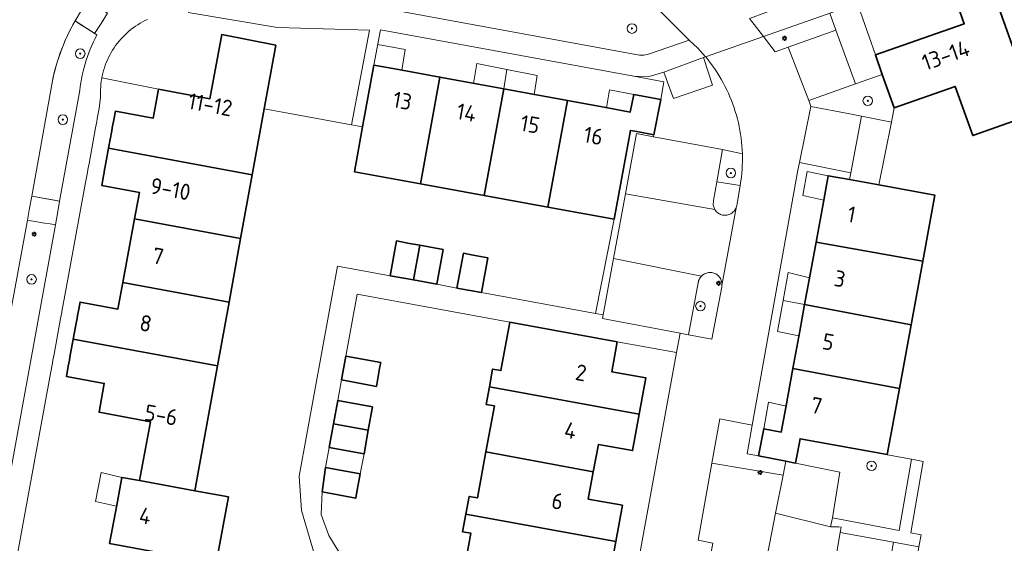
# Model space of a CAD drawing. Header units: metres. Extents: x 152610 to 160096, y 456114 to 462495.
# Tile 482 of 656: x 158033 to 158115, y 460292 to 460335. Entities that reach past the tile are written whole.
import ezdxf
from ezdxf.enums import TextEntityAlignment as Align

# ---------------------------------------------------------------- set-up
doc = ezdxf.new("R2010")
doc.units = ezdxf.units.M
doc.header["$LTSCALE"] = 0.5
doc.layers.get('0').update_dxf_attribs({"linetype": 'CONTINUOUS'})
for name, color, linetype, lineweight in [('B-PV-GR-BEPLANTING_CULTUUR_BODEMBEDEKKER-GV', 251, 'CONTINUOUS', 18), ('B-PV-GR-BEPLANTING_CULTUUR_HEESTERS-GV', 251, 'CONTINUOUS', 18), ('B-PV-GR-BEPLANTING_CULTUUR_VASTE PLANTENVAK-GV', 251, 'CONTINUOUS', 18), ('B-PV-GR-BOOM-S', 251, 'CONTINUOUS', 25), ('B-PV-IE-MEUBILAIR-S', 251, 'CONTINUOUS', 25), ('B-PV-IE-TERREINAFSCHEIDING_KUNSTMATIG_MUUR-G', 251, 'IE-TERREINAFSCHEIDING_KUNSTMATIG-SO', 18), ('B-PV-OG-BEBOUWING-GV', 6, 'CONTINUOUS', 35), ('B-PV-OG-BEBOUWING-T18', 1, 'CONTINUOUS', 18), ('B-PV-OG-BEBOUWING_OVERBOUWING-GV', 251, 'CONTINUOUS', 18), ('B-PV-OG-TERREIN_BEGROEID-GV', 251, 'CONTINUOUS', 18), ('B-PV-VH-ONVERHARD_ZAND-GV', 251, 'CONTINUOUS', 18), ('B-PV-VH-OPENVERHARDING_BETONSTRAATSTEEN-GV', 251, 'CONTINUOUS', 18), ('B-PV-VH-OPENVERHARDING_TEGEL-GV', 251, 'CONTINUOUS', 18)]:
    doc.layers.add(name, color=color, linetype=linetype, lineweight=lineweight)
doc.styles.add('NLCS-ISO', font='NLCS-ISO.ttf')
doc.styles.add('NLCS-ISO-M750-T18', font='NLCS-ISO.ttf', dxfattribs={"height": 1.35})
doc.linetypes.add('IE-TERREINAFSCHEIDING_KUNSTMATIG-SO', pattern='A,4,[82,NLCS.SHX,S=0.75,R=90,X=0,Y=0],4,-2', length=10)

# ---------------------------------------------------------------- blocks, each defined once
blk = doc.blocks.new('SIE-MEUBILAIR_PAAL_LICHTMAST-SO')
for points in [[(-0.62, 0), (-1, 0)], [(-0.71, 0.71), (-0.44, 0.44)], [(0, 1), (0, 0.62)], [(0.44, 0.44), (0.71, 0.71)], [(1, 0), (0.62, 0)], [(-0.71, -0.71), (-0.44, -0.44)], [(0, -0.62), (0, -1)], [(0.44, -0.44), (0.71, -0.71)]]:
    blk.add_lwpolyline(points)
blk.add_circle((0, 0), 0.5)
blk = doc.blocks.new('SGR-BOOM_GBKN-SO')
at = {"linetype": 'ByBlock', "lineweight": 18}
h = blk.add_hatch(color=0, dxfattribs=at)
h.dxf.hatch_style = 1
edge = h.paths.add_edge_path()
edge.add_arc((0, 0), 0.25, 0, 360)
at = {"color": 0, "linetype": 'ByBlock', "lineweight": 18}
for radius in [2, 0.25]:
    blk.add_circle((0, 0), radius, dxfattribs=at)
at = {"color": 0, "linetype": 'ByBlock', "lineweight": 18, "style": 'NLCS-ISO'}
blk.add_attdef('SOORT', (2.5, 0), '', height=1.5, dxfattribs=at)

msp = doc.modelspace()

# ---------------------------------------------------------------- linework, layer by layer
at = {"layer": 'B-PV-GR-BEPLANTING_CULTUUR_BODEMBEDEKKER-GV', "flags": 128}
for points in [[(158043.451, 460335.37), (158043.242, 460335.269), (158043.036, 460335.162), (158042.835, 460335.048), (158042.637, 460334.927), (158042.444, 460334.798), (158042.255, 460334.664), (158042.071, 460334.523), (158041.892, 460334.375), (158041.719, 460334.222), (158041.55, 460334.063), (158041.387, 460333.898), (158041.231, 460333.727), (158041.08, 460333.551), (158040.935, 460333.37), (158040.796, 460333.185), (158040.664, 460332.994), (158040.539, 460332.799), (158040.42, 460332.6), (158040.308, 460332.397), (158040.204, 460332.19), (158040.107, 460331.979), (158040.017, 460331.766), (158039.934, 460331.549), (158039.859, 460331.33), (158039.791, 460331.108), (158039.732, 460330.884), (158039.68, 460330.658), (158039.648, 460330.498), (158044.36, 460329.54), (158048.65, 460328.75), (158049.637, 460334.097), (158054.15, 460333.22), (158053.19, 460327.92), (158055.325, 460327.525), (158060.476, 460326.57), (158061.96, 460334.48), (158054.3, 460334.68), (158046.839, 460335.955)], [(158030.83, 460291.22), (158035.79, 460318.22), (158035.321, 460318.302), (158034.848, 460318.384), (158034.375, 460318.466), (158033.902, 460318.548), (158033.43, 460318.63), (158030.27, 460301.54)]]:
    msp.add_lwpolyline(points, dxfattribs=at)
for points in [[(158037.814, 460334.979), (158037.415, 460335.237), (158037.235, 460334.916), (158037.063, 460334.591), (158036.897, 460334.262), (158036.738, 460333.929), (158036.587, 460333.594), (158036.443, 460333.255), (158036.307, 460332.913), (158036.178, 460332.568), (158036.056, 460332.22), (158035.942, 460331.87), (158035.836, 460331.518), (158035.737, 460331.163), (158035.646, 460330.806), (158035.563, 460330.448), (158035.517, 460330.23), (158033.802, 460320.62), (158034.273, 460320.536), (158034.746, 460320.452), (158035.219, 460320.368), (158035.692, 460320.284), (158036.11, 460320.21), (158037.78, 460329.31), (158037.794, 460329.438), (158037.835, 460329.76), (158037.884, 460330.081), (158037.941, 460330.401), (158038.006, 460330.719), (158038.079, 460331.036), (158038.159, 460331.351), (158038.248, 460331.663), (158038.344, 460331.974), (158038.447, 460332.282), (158038.558, 460332.587), (158038.677, 460332.89), (158038.802, 460333.189), (158038.936, 460333.486), (158039.076, 460333.779), (158039.224, 460334.068), (158039.023, 460334.198), (158038.619, 460334.459), (158038.216, 460334.719)], [(158090.002, 460332.24), (158089.99, 460332.254), (158089.811, 460332.187), (158090.58, 460329.89), (158087.32, 460328.78), (158086.5, 460330.96), (158085.284, 460330.616), (158084.021, 460330.619), (158086.51, 460330.16), (158086.25, 460328.68), (158085.68, 460325.75), (158085.648, 460325.586), (158091.4, 460324.51), (158093.061, 460324.168), (158093.047, 460324.489), (158093.025, 460324.814), (158092.995, 460325.138), (158092.957, 460325.462), (158092.911, 460325.784), (158092.858, 460326.106), (158092.796, 460326.426), (158092.727, 460326.744), (158092.65, 460327.061), (158092.565, 460327.375), (158092.472, 460327.687), (158092.372, 460327.997), (158092.264, 460328.305), (158092.148, 460328.609), (158092.025, 460328.911), (158091.895, 460329.21), (158091.758, 460329.505), (158091.613, 460329.797), (158091.461, 460330.085), (158091.302, 460330.37), (158091.136, 460330.65), (158090.964, 460330.927), (158090.784, 460331.198), (158090.598, 460331.466), (158090.406, 460331.729), (158090.207, 460331.987)], [(158105.72, 460327.98), (158104.733, 460330.778), (158102.49, 460329.98), (158098.61, 460328.6), (158098.77, 460328.11), (158102.02, 460327.48), (158103, 460327.3), (158105.489, 460326.809)], [(158090.422, 460314.256), (158090.333, 460314.257), (158090.244, 460314.25), (158090.156, 460314.235), (158090.069, 460314.212), (158089.985, 460314.182), (158089.904, 460314.144), (158089.827, 460314.1), (158089.754, 460314.048), (158089.686, 460313.99), (158089.643, 460313.948), (158089.631, 460313.935), (158089.619, 460313.922), (158089.608, 460313.909), (158089.597, 460313.896), (158089.585, 460313.882), (158089.575, 460313.868), (158089.564, 460313.854), (158089.554, 460313.84), (158089.544, 460313.825), (158089.534, 460313.811), (158089.524, 460313.796), (158089.515, 460313.781), (158089.506, 460313.766), (158089.497, 460313.751), (158089.489, 460313.736), (158089.481, 460313.72), (158089.473, 460313.705), (158089.465, 460313.689), (158089.457, 460313.673), (158089.45, 460313.657), (158089.444, 460313.641), (158089.437, 460313.624), (158089.431, 460313.608), (158089.425, 460313.591), (158089.419, 460313.575), (158089.414, 460313.558), (158089.409, 460313.541), (158089.404, 460313.525), (158089.399, 460313.508), (158089.395, 460313.49), (158089.391, 460313.473), (158089.387, 460313.456), (158089.384, 460313.439), (158089.381, 460313.422), (158089.378, 460313.404), (158089.376, 460313.387), (158088.58, 460309.07), (158090.516, 460308.692), (158091.346, 460313.073), (158091.358, 460313.149), (158091.36, 460313.161), (158091.363, 460313.251), (158091.36, 460313.34), (158091.349, 460313.429), (158091.33, 460313.516), (158091.303, 460313.601), (158091.269, 460313.683), (158091.227, 460313.763), (158091.179, 460313.838), (158091.124, 460313.908), (158091.063, 460313.973), (158090.996, 460314.033), (158090.924, 460314.086), (158090.848, 460314.133), (158090.768, 460314.172), (158090.685, 460314.205), (158090.599, 460314.229), (158090.511, 460314.246)]]:
    msp.add_lwpolyline(points, close=True, dxfattribs=at)
at = {"layer": 'B-PV-GR-BEPLANTING_CULTUUR_HEESTERS-GV', "flags": 128}
for points in [[(158103.1, 460335.41), (158102.65, 460336.68), (158100.37, 460335.881), (158100.86, 460334.46), (158102.49, 460329.98), (158104.733, 460330.778), (158104.16, 460332.4)], [(158090.58, 460329.89), (158089.811, 460332.187), (158086.5, 460330.96), (158087.32, 460328.78)], [(158084.269, 460326.009), (158083.72, 460326.11), (158082.36, 460318.7), (158080.817, 460310.839), (158081.457, 460310.72), (158082.321, 460315.417), (158083.313, 460320.811), (158084.24, 460325.85), (158085.648, 460325.586), (158085.68, 460325.75)], [(158105.151, 460299.062), (158097.874, 460300.385), (158097.48, 460298.364), (158101.19, 460297.61), (158100.57, 460293.78), (158106.13, 460292.73), (158107.167, 460298.682), (158105.16, 460299.06)], [(158107.789, 460291.367), (158105.67, 460291.77), (158104.081, 460282.928), (158104.211, 460282.904), (158106.18, 460282.544), (158107.52, 460289.96)]]:
    msp.add_lwpolyline(points, close=True, dxfattribs=at)
at = {"layer": 'B-PV-GR-BEPLANTING_CULTUUR_VASTE PLANTENVAK-GV', "flags": 128}
for points in [[(158105.489, 460326.809), (158103, 460327.3), (158102.1, 460322.58), (158102, 460322.006), (158104.453, 460321.559)], [(158093.061, 460324.168), (158091.4, 460324.51), (158090.923, 460321.826), (158092.869, 460321.499), (158092.935, 460321.889), (158092.977, 460322.212), (158093.011, 460322.536), (158093.037, 460322.861), (158093.055, 460323.186), (158093.065, 460323.512), (158093.067, 460323.838), (158093.061, 460324.163)]]:
    msp.add_lwpolyline(points, close=True, dxfattribs=at)
at = {"layer": 'B-PV-IE-TERREINAFSCHEIDING_KUNSTMATIG_MUUR-G', "flags": 128}
for points in [[(158061.91, 460336.32), (158061.001, 460339.117), (158077.33, 460344.84), (158087.12, 460335.14)], [(158036.11, 460320.21), (158033.802, 460320.62), (158035.517, 460330.23), (158035.67, 460330.925), (158035.928, 460331.796), (158036.21, 460332.649), (158036.565, 460333.547), (158037.008, 460334.49), (158037.415, 460335.237), (158039.224, 460334.068)], [(158035.79, 460318.22), (158035.321, 460318.302), (158034.848, 460318.384), (158034.375, 460318.466), (158033.902, 460318.548), (158033.43, 460318.63), (158030.27, 460301.54), (158029.636, 460298.069), (158029.591, 460297.822), (158029.522, 460297.485), (158029.445, 460297.15), (158029.361, 460296.817), (158029.269, 460296.486), (158029.169, 460296.157), (158029.062, 460295.831), (158028.947, 460295.507), (158028.824, 460295.186), (158028.694, 460294.868), (158028.557, 460294.553), (158028.413, 460294.241), (158028.261, 460293.933), (158028.102, 460293.628), (158027.936, 460293.327), (158027.763, 460293.03), (158027.583, 460292.737), (158027.396, 460292.449), (158027.203, 460292.165), (158027.003, 460291.885), (158026.797, 460291.61), (158026.585, 460291.34), (158026.366, 460291.075), (158026.141, 460290.815), (158025.91, 460290.561), (158025.673, 460290.312), (158025.431, 460290.069), (158025.183, 460289.831), (158024.929, 460289.599), (158024.67, 460289.373)]]:
    msp.add_lwpolyline(points, dxfattribs=at)
at = {"layer": 'B-PV-OG-BEBOUWING-GV', "flags": 128}
for points in [[(158117.51, 460337.11), (158116.44, 460340.12), (158115.603, 460339.827), (158115.358, 460339.741), (158115.113, 460339.655), (158114.868, 460339.57), (158113.473, 460339.081), (158117.597, 460327.553), (158122.65, 460329.33), (158119.63, 460337.86)], [(158117.597, 460327.553), (158113.473, 460339.081), (158113.47, 460339.08), (158112.04, 460338.574), (158111.795, 460338.488), (158111.55, 460338.401), (158111.305, 460338.315), (158110.5, 460338.03), (158111.57, 460335.01), (158104.16, 460332.4), (158104.733, 460330.778), (158105.72, 460327.98), (158110.81, 460329.78), (158112.27, 460325.67), (158117.56, 460327.54)], [(158054.15, 460333.22), (158049.637, 460334.097), (158048.65, 460328.75), (158044.36, 460329.54), (158044.084, 460328.029), (158043.92, 460327.12), (158040.77, 460327.7), (158040.613, 460326.848), (158040.566, 460326.592), (158040.518, 460326.336), (158040.471, 460326.081), (158040.202, 460324.618), (158052.19, 460322.41), (158053.19, 460327.92)], [(158062.49, 460331.532), (158062.34, 460331.56), (158061.39, 460326.4), (158060.71, 460322.66), (158066.22, 460321.66), (158067.84, 460330.55), (158064.385, 460331.184)], [(158071.04, 460329.961), (158067.84, 460330.55), (158066.22, 460321.66), (158071.529, 460320.68), (158073.159, 460329.57)], [(158075.292, 460329.181), (158073.159, 460329.57), (158071.529, 460320.68), (158076.84, 460319.71), (158078.47, 460328.6)], [(158086.25, 460328.68), (158084, 460329.11), (158083.71, 460327.64), (158081.679, 460328.012), (158078.47, 460328.6), (158076.84, 460319.71), (158082.36, 460318.7), (158083.72, 460326.11), (158084.269, 460326.009), (158085.68, 460325.75)], [(158052.19, 460322.41), (158040.202, 460324.618), (158039.921, 460323.096), (158039.874, 460322.841), (158039.827, 460322.585), (158039.779, 460322.33), (158039.63, 460321.52), (158042.78, 460320.94), (158042.37, 460318.73), (158051.22, 460317.09)], [(158102, 460322.006), (158100.22, 460322.33), (158099.846, 460320.285), (158099.206, 460316.786), (158108.1, 460315.19), (158109.11, 460320.71), (158104.453, 460321.559)], [(158051.22, 460317.09), (158042.37, 460318.73), (158041.39, 460313.419), (158050.25, 460311.78)], [(158065.314, 460316.686), (158064.21, 460316.891), (158063.68, 460313.99), (158065.623, 460313.631), (158066.16, 460316.53)], [(158068.11, 460316.17), (158066.16, 460316.53), (158065.623, 460313.631), (158067.58, 460313.27)], [(158108.1, 460315.19), (158099.206, 460316.786), (158098.63, 460313.635), (158098.254, 460311.581), (158107.13, 460309.88)], [(158070.618, 460315.71), (158069.792, 460315.86), (158069.25, 460312.96), (158071.307, 460312.586), (158071.834, 460315.487)], [(158050.25, 460311.78), (158041.39, 460313.419), (158040.98, 460311.21), (158037.83, 460311.79), (158037.671, 460310.928), (158037.625, 460310.672), (158037.577, 460310.416), (158037.53, 460310.161), (158037.26, 460308.69), (158049.29, 460306.47)], [(158107.13, 460309.88), (158098.254, 460311.581), (158097.851, 460309.374), (158097.28, 460306.256), (158106.16, 460304.57)], [(158082.62, 460308.47), (158073.659, 460310.112), (158072.92, 460306.08), (158072.23, 460306.2), (158071.96, 460304.73), (158084.46, 460302.43), (158085.02, 460305.46), (158082.17, 460305.98)], [(158049.29, 460306.47), (158037.26, 460308.69), (158036.987, 460307.206), (158036.94, 460306.95), (158036.893, 460306.695), (158036.846, 460306.439), (158036.69, 460305.59), (158039.84, 460305.01), (158039.41, 460302.6), (158043.69, 460301.8), (158042.79, 460296.9), (158047.39, 460296.05), (158048.28, 460300.96)], [(158062.9, 460306.75), (158060, 460307.28), (158059.64, 460305.29), (158062.54, 460304.75), (158062.837, 460306.41)], [(158106.16, 460304.57), (158097.28, 460306.256), (158096.683, 460302.991), (158096.31, 460300.95), (158094.84, 460301.22), (158094.42, 460298.95), (158096.688, 460298.515), (158097.48, 460298.364), (158097.874, 460300.385), (158105.151, 460299.062), (158105.428, 460300.536)], [(158084.46, 460302.43), (158071.96, 460304.73), (158071.69, 460303.25), (158072.38, 460303.13), (158071.67, 460299.29), (158080.63, 460297.64), (158081.05, 460299.92), (158083.9, 460299.4)], [(158062.22, 460303.04), (158059.32, 460303.58), (158058.961, 460301.63), (158061.866, 460301.095)], [(158061.866, 460301.095), (158058.961, 460301.63), (158058.6, 460299.67), (158061.51, 460299.14)], [(158080.63, 460297.64), (158071.67, 460299.29), (158070.97, 460295.46), (158070.28, 460295.58), (158070.01, 460294.11), (158082.51, 460291.81), (158083.06, 460294.84), (158080.21, 460295.36)], [(158061.19, 460297.45), (158058.29, 460297.98), (158058.02, 460295.95), (158060.83, 460295.44), (158060.893, 460295.788)], [(158042.79, 460296.9), (158041.31, 460297.17), (158040.883, 460294.858), (158040.29, 460291.65), (158049.19, 460290.02), (158050.2, 460295.53), (158047.39, 460296.05)], [(158082.51, 460291.81), (158070.01, 460294.11), (158069.73, 460292.63), (158070.42, 460292.51), (158069.68, 460288.47), (158078.642, 460286.83), (158079.1, 460289.3), (158081.95, 460288.78)]]:
    msp.add_lwpolyline(points, close=True, dxfattribs=at)
at = {"layer": 'B-PV-OG-BEBOUWING_OVERBOUWING-GV', "flags": 128}
for points in [[(158064.933, 460332.869), (158062.661, 460333.283), (158062.614, 460333.03), (158062.34, 460331.56), (158062.49, 460331.532), (158064.385, 460331.184), (158064.663, 460331.133)], [(158073.159, 460329.57), (158073.425, 460331.193), (158070.922, 460331.682), (158070.643, 460330.034), (158071.04, 460329.961)], [(158075.954, 460330.698), (158073.425, 460331.193), (158073.159, 460329.57), (158075.292, 460329.181), (158075.686, 460329.109)], [(158084, 460329.11), (158081.99, 460329.49), (158081.734, 460328.002), (158083.71, 460327.64)], [(158100.22, 460322.33), (158098.477, 460322.692), (158098.097, 460320.674), (158099.848, 460320.299)], [(158096.452, 460311.925), (158098.254, 460311.581), (158098.63, 460313.635), (158098.661, 460313.805), (158096.877, 460314.259)], [(158098.254, 460311.581), (158096.452, 460311.925), (158095.982, 460309.345), (158097.778, 460308.978), (158097.851, 460309.374)], [(158096.706, 460303.119), (158095.25, 460303.433), (158094.84, 460301.22), (158096.31, 460300.95), (158096.683, 460302.991)], [(158061.51, 460299.14), (158058.6, 460299.67), (158058.29, 460297.98), (158061.19, 460297.45)], [(158041.31, 460297.17), (158039.588, 460297.573), (158039.128, 460295.151), (158040.868, 460294.775), (158040.883, 460294.858)]]:
    msp.add_lwpolyline(points, close=True, dxfattribs=at)
at = {"layer": 'B-PV-OG-TERREIN_BEGROEID-GV', "flags": 128}
for points in [[(158087.12, 460335.14), (158077.33, 460344.84), (158061.001, 460339.117), (158061.078, 460338.878), (158061.227, 460338.421), (158061.376, 460337.964), (158061.524, 460337.507), (158061.91, 460336.32), (158063.11, 460336.3), (158084.471, 460332.388), (158084.856, 460332.388), (158085.236, 460332.454), (158088.635, 460333.639)], [(158096.459, 460297.356), (158090.522, 460298.339), (158089.38, 460291.92), (158090.61, 460291.69), (158090.24, 460289.69), (158094.79, 460288.88), (158095.833, 460294.177)]]:
    msp.add_lwpolyline(points, close=True, dxfattribs=at)
at = {"layer": 'B-PV-VH-ONVERHARD_ZAND-GV', "flags": 128}
msp.add_lwpolyline([(158093.87, 460301.53), (158091.18, 460302.04), (158090.522, 460298.339), (158096.459, 460297.356), (158096.688, 460298.515), (158094.42, 460298.95), (158093.45, 460299.14)], close=True, dxfattribs=at)
at = {"layer": 'B-PV-VH-OPENVERHARDING_BETONSTRAATSTEEN-GV', "flags": 128}
for points in [[(158077.33, 460344.84), (158087.12, 460335.14), (158088.635, 460333.639), (158089.337, 460332.971), (158089.99, 460332.254), (158094.811, 460333.941), (158093.644, 460335.45)], [(158030.27, 460301.54), (158033.43, 460318.63), (158033.615, 460319.62), (158033.802, 460320.62), (158035.517, 460330.23), (158035.563, 460330.448), (158035.646, 460330.806), (158035.737, 460331.163), (158035.836, 460331.518), (158035.942, 460331.87), (158036.056, 460332.22), (158036.178, 460332.568), (158036.307, 460332.913), (158036.443, 460333.255), (158036.587, 460333.594), (158036.738, 460333.929), (158036.897, 460334.262), (158037.063, 460334.591), (158037.235, 460334.916), (158037.415, 460335.237), (158037.951, 460336.126)], [(158090.24, 460289.69), (158090.61, 460291.69), (158089.38, 460291.92), (158090.522, 460298.339), (158091.18, 460302.04), (158093.87, 460301.53), (158097.69, 460322.78), (158097.83, 460323.44), (158098.77, 460328.11), (158098.61, 460328.6), (158096.894, 460333.06), (158095.79, 460332.67), (158094.811, 460333.941), (158089.99, 460332.254), (158090.002, 460332.24), (158090.207, 460331.987), (158090.406, 460331.729), (158090.598, 460331.466), (158090.784, 460331.198), (158090.964, 460330.927), (158091.136, 460330.65), (158091.302, 460330.37), (158091.461, 460330.085), (158091.613, 460329.797), (158091.758, 460329.505), (158091.895, 460329.21), (158092.025, 460328.911), (158092.148, 460328.609), (158092.264, 460328.305), (158092.372, 460327.997), (158092.472, 460327.687), (158092.565, 460327.375), (158092.65, 460327.061), (158092.727, 460326.744), (158092.796, 460326.426), (158092.858, 460326.106), (158092.911, 460325.784), (158092.957, 460325.462), (158092.995, 460325.138), (158093.025, 460324.814), (158093.047, 460324.489), (158093.061, 460324.168), (158093.061, 460324.163), (158093.067, 460323.838), (158093.065, 460323.512), (158093.055, 460323.186), (158093.037, 460322.861), (158093.011, 460322.536), (158092.977, 460322.212), (158092.935, 460321.889), (158092.869, 460321.499), (158092.7, 460320.49), (158092.588, 460319.855), (158092.576, 460319.791), (158091.36, 460313.161), (158091.358, 460313.149), (158091.346, 460313.073), (158090.516, 460308.692), (158088.58, 460309.07), (158087.877, 460309.201), (158087.57, 460307.57), (158083.63, 460285.929)], [(158099.564, 460282.974), (158101.22, 460292.57), (158101.29, 460293.01), (158101.11, 460293.04), (158100.41, 460293.04), (158095.833, 460294.177), (158094.79, 460288.88)]]:
    msp.add_lwpolyline(points, dxfattribs=at)
for points in [[(158038.944, 460336.699), (158038.551, 460336.973), (158037.951, 460336.126), (158037.415, 460335.237), (158037.814, 460334.979), (158038.216, 460334.719), (158038.619, 460334.459), (158039.023, 460334.198), (158039.573, 460335.037), (158040.123, 460335.876), (158039.73, 460336.151), (158039.336, 460336.425)], [(158100.37, 460335.881), (158102.65, 460336.68), (158094.811, 460333.941), (158095.79, 460332.67), (158096.894, 460333.06), (158100.86, 460334.46)], [(158102.49, 460329.98), (158100.86, 460334.46), (158096.894, 460333.06), (158098.61, 460328.6)], [(158097.83, 460323.44), (158102.1, 460322.58), (158103, 460327.3), (158102.02, 460327.48), (158098.77, 460328.11)], [(158091.4, 460324.51), (158085.648, 460325.586), (158084.24, 460325.85), (158083.313, 460320.811), (158090.765, 460319.499), (158090.626, 460319.875), (158090.647, 460320.275), (158090.923, 460321.826)], [(158092.576, 460319.791), (158092.588, 460319.855), (158092.7, 460320.49), (158092.869, 460321.499), (158090.923, 460321.826), (158090.647, 460320.275), (158090.626, 460319.875), (158090.765, 460319.499), (158090.815, 460319.426), (158090.872, 460319.357), (158090.935, 460319.293), (158091.003, 460319.236), (158091.076, 460319.185), (158091.153, 460319.14), (158091.234, 460319.103), (158091.318, 460319.073), (158091.404, 460319.051), (158091.492, 460319.036), (158091.581, 460319.03), (158091.67, 460319.032), (158091.759, 460319.041), (158091.846, 460319.058), (158091.932, 460319.084), (158092.015, 460319.116), (158092.094, 460319.156), (158092.17, 460319.203), (158092.241, 460319.257), (158092.307, 460319.317), (158092.368, 460319.382), (158092.422, 460319.453), (158092.47, 460319.528), (158092.511, 460319.607), (158092.545, 460319.69), (158092.571, 460319.775)], [(158034.273, 460320.536), (158033.802, 460320.62), (158033.615, 460319.62), (158033.43, 460318.63), (158033.902, 460318.548), (158034.375, 460318.466), (158034.848, 460318.384), (158035.321, 460318.302), (158035.79, 460318.22), (158035.945, 460319.184), (158036.11, 460320.21), (158035.692, 460320.284), (158035.219, 460320.368), (158034.746, 460320.452)], [(158090.765, 460319.499), (158083.313, 460320.811), (158082.321, 460315.417), (158089.643, 460313.948), (158089.686, 460313.99), (158089.754, 460314.048), (158089.827, 460314.1), (158089.904, 460314.144), (158089.985, 460314.182), (158090.069, 460314.212), (158090.156, 460314.235), (158090.244, 460314.25), (158090.333, 460314.257), (158090.422, 460314.256), (158090.511, 460314.246), (158090.599, 460314.229), (158090.685, 460314.205), (158090.768, 460314.172), (158090.848, 460314.133), (158090.924, 460314.086), (158090.996, 460314.033), (158091.063, 460313.973), (158091.124, 460313.908), (158091.179, 460313.838), (158091.227, 460313.763), (158091.269, 460313.683), (158091.303, 460313.601), (158091.33, 460313.516), (158091.349, 460313.429), (158091.36, 460313.34), (158091.363, 460313.251), (158091.36, 460313.161), (158092.576, 460319.791), (158092.571, 460319.775), (158092.545, 460319.69), (158092.511, 460319.607), (158092.47, 460319.528), (158092.422, 460319.453), (158092.368, 460319.382), (158092.307, 460319.317), (158092.241, 460319.257), (158092.17, 460319.203), (158092.094, 460319.156), (158092.015, 460319.116), (158091.932, 460319.084), (158091.846, 460319.058), (158091.759, 460319.041), (158091.67, 460319.032), (158091.581, 460319.03), (158091.492, 460319.036), (158091.404, 460319.051), (158091.318, 460319.073), (158091.234, 460319.103), (158091.153, 460319.14), (158091.076, 460319.185), (158091.003, 460319.236), (158090.935, 460319.293), (158090.872, 460319.357), (158090.815, 460319.426)], [(158089.643, 460313.948), (158082.321, 460315.417), (158081.457, 460310.72), (158081.4, 460310.41), (158087.877, 460309.201), (158088.58, 460309.07), (158089.376, 460313.387), (158089.378, 460313.404), (158089.381, 460313.422), (158089.384, 460313.439), (158089.387, 460313.456), (158089.391, 460313.473), (158089.395, 460313.49), (158089.399, 460313.508), (158089.404, 460313.525), (158089.409, 460313.541), (158089.414, 460313.558), (158089.419, 460313.575), (158089.425, 460313.591), (158089.431, 460313.608), (158089.437, 460313.624), (158089.444, 460313.641), (158089.45, 460313.657), (158089.457, 460313.673), (158089.465, 460313.689), (158089.473, 460313.705), (158089.481, 460313.72), (158089.489, 460313.736), (158089.497, 460313.751), (158089.506, 460313.766), (158089.515, 460313.781), (158089.524, 460313.796), (158089.534, 460313.811), (158089.544, 460313.825), (158089.554, 460313.84), (158089.564, 460313.854), (158089.575, 460313.868), (158089.585, 460313.882), (158089.597, 460313.896), (158089.608, 460313.909), (158089.619, 460313.922), (158089.631, 460313.935)], [(158097.48, 460298.364), (158096.688, 460298.515), (158096.459, 460297.356), (158095.833, 460294.177), (158100.41, 460293.04), (158100.57, 460293.78), (158101.19, 460297.61)], [(158108.153, 460298.497), (158107.167, 460298.682), (158106.13, 460292.73), (158100.57, 460293.78), (158100.41, 460293.04), (158101.11, 460293.04), (158101.29, 460293.01), (158101.22, 460292.57), (158105.67, 460291.77), (158107.789, 460291.367), (158107.98, 460292.37), (158107.1, 460292.54)], [(158105.67, 460291.77), (158101.22, 460292.57), (158099.564, 460282.974), (158103.95, 460282.2), (158104.081, 460282.928)]]:
    msp.add_lwpolyline(points, close=True, dxfattribs=at)
at = {"layer": 'B-PV-VH-OPENVERHARDING_TEGEL-GV', "flags": 128}
for points in [[(158118.89, 460344.33), (158098.4, 460337.11), (158097.46, 460339.78), (158095.42, 460339.09), (158096.38, 460336.44), (158093.644, 460335.45), (158094.811, 460333.941), (158102.65, 460336.68), (158110.06, 460339.27), (158110.88, 460339.56), (158111.125, 460339.646), (158111.369, 460339.733), (158111.614, 460339.819), (158114.431, 460340.815), (158114.675, 460340.902), (158114.92, 460340.988)], [(158046.839, 460335.955), (158054.3, 460334.68), (158061.96, 460334.48), (158060.476, 460326.57), (158061.39, 460326.4), (158062.34, 460331.56), (158062.614, 460333.03), (158062.89, 460334.51), (158084.021, 460330.619), (158085.284, 460330.616), (158086.5, 460330.96), (158089.811, 460332.187), (158089.99, 460332.254), (158089.337, 460332.971), (158088.635, 460333.639), (158085.236, 460332.454), (158084.856, 460332.388), (158084.471, 460332.388), (158063.11, 460336.3)], [(158040.123, 460335.876), (158039.573, 460335.037), (158039.023, 460334.198), (158039.224, 460334.068), (158039.076, 460333.779), (158038.936, 460333.486), (158038.802, 460333.189), (158038.677, 460332.89), (158038.558, 460332.587), (158038.447, 460332.282), (158038.344, 460331.974), (158038.248, 460331.663), (158038.159, 460331.351), (158038.079, 460331.036), (158038.006, 460330.719), (158037.941, 460330.401), (158037.884, 460330.081), (158037.835, 460329.76), (158037.794, 460329.438), (158037.78, 460329.31), (158036.11, 460320.21), (158035.945, 460319.184), (158035.79, 460318.22), (158030.83, 460291.22)], [(158032.521, 460290.321), (158035.366, 460305.833), (158035.521, 460306.68), (158035.568, 460306.936), (158035.615, 460307.191), (158035.662, 460307.447), (158036.206, 460310.413), (158036.253, 460310.669), (158036.3, 460310.925), (158036.346, 460311.181), (158036.503, 460312.034), (158038.288, 460321.767), (158038.439, 460322.592), (158038.486, 460322.848), (158038.533, 460323.103), (158038.58, 460323.358), (158039.124, 460326.324), (158039.171, 460326.58), (158039.217, 460326.835), (158039.264, 460327.091), (158039.42, 460327.94), (158039.545, 460328.869), (158039.537, 460329.046), (158039.533, 460329.278), (158039.538, 460329.51), (158039.55, 460329.741), (158039.571, 460329.972), (158039.599, 460330.202), (158039.635, 460330.431), (158039.648, 460330.498), (158039.68, 460330.658), (158039.732, 460330.884), (158039.791, 460331.108), (158039.859, 460331.33), (158039.934, 460331.549), (158040.017, 460331.766), (158040.107, 460331.979), (158040.204, 460332.19), (158040.308, 460332.397), (158040.42, 460332.6), (158040.539, 460332.799), (158040.664, 460332.994), (158040.796, 460333.185), (158040.935, 460333.37), (158041.08, 460333.551), (158041.231, 460333.727), (158041.387, 460333.898), (158041.55, 460334.063), (158041.719, 460334.222), (158041.892, 460334.375), (158042.071, 460334.523), (158042.255, 460334.664), (158042.444, 460334.798), (158042.637, 460334.927), (158042.835, 460335.048), (158043.036, 460335.162), (158043.242, 460335.269), (158043.451, 460335.37)], [(158059.85, 460290.24), (158058.56, 460292.31), (158057.93, 460294.06), (158058.02, 460295.95), (158058.29, 460297.98), (158058.6, 460299.67), (158058.961, 460301.63), (158059.32, 460303.58), (158059.64, 460305.29), (158060, 460307.28), (158060.95, 460312.45), (158073.659, 460310.112), (158082.62, 460308.47), (158087.57, 460307.57), (158087.877, 460309.201), (158081.4, 460310.41), (158081.457, 460310.72), (158080.817, 460310.839), (158071.307, 460312.586), (158069.25, 460312.96), (158067.58, 460313.27), (158065.623, 460313.631), (158063.68, 460313.99), (158059.29, 460314.792), (158056.11, 460297.28), (158056.3, 460294.39), (158057.72, 460289.6)]]:
    msp.add_lwpolyline(points, dxfattribs=at)

# ---------------------------------------------------------------- block references
at = {"layer": 'B-PV-GR-BOOM-S', "xscale": 0.2, "yscale": 0.2, "zscale": 0.2}
for p in [(158083.857, 460334.603), (158037.839, 460332.511), (158103.519, 460328.578), (158036.391, 460327.006), (158092.102, 460322.552), (158033.783, 460313.681), (158089.565, 460311.452), (158103.836, 460298.132)]:
    msp.add_blockref('SGR-BOOM_GBKN-SO', p, dxfattribs=at)
at = {"layer": 'B-PV-IE-MEUBILAIR-S', "xscale": 0.2, "yscale": 0.2, "zscale": 0.2}
for p in [(158096.574, 460333.792), (158033.997, 460317.447), (158091.064, 460313.357), (158094.536, 460297.568)]:
    msp.add_blockref('SIE-MEUBILAIR_PAAL_LICHTMAST-SO', p, dxfattribs=at)

# ---------------------------------------------------------------- texts
at = {"layer": 'B-PV-OG-BEBOUWING-T18', "style": 'NLCS-ISO-M750-T18'}
for s, rotation, p in [('13-14', 19.5, (158110.02, 460332.375)), ('11-12', 349.6, (158048.688, 460328.253)), ('13', 349.6, (158064.714, 460328.582)), ('14', 349.6, (158070.056, 460327.599)), ('15', 349.7, (158075.362, 460326.626)), ('16', 349.6, (158080.639, 460325.661)), ('9-10', 349.5, (158045.372, 460321.216)), ('1', 349.6, (158102.172, 460319.108)), ('7', 349.6, (158044.338, 460315.621)), ('3', 349.6, (158101.189, 460313.734)), ('8', 349.6, (158043.305, 460310.018)), ('5', 349.6, (158100.226, 460308.469)), ('2', 349.5, (158079.608, 460305.898)), ('5-6', 349.6, (158044.589, 460302.37)), ('7', 349.6, (158099.254, 460303.153)), ('4', 349.5, (158078.722, 460301.075)), ('6', 349.7, (158077.64, 460295.183)), ('4', 349.5, (158043.258, 460293.956))]:
    msp.add_text(s, height=1.35, rotation=rotation, dxfattribs=at).set_placement(p, align=Align.MIDDLE)

doc.saveas('drawing.dxf')
